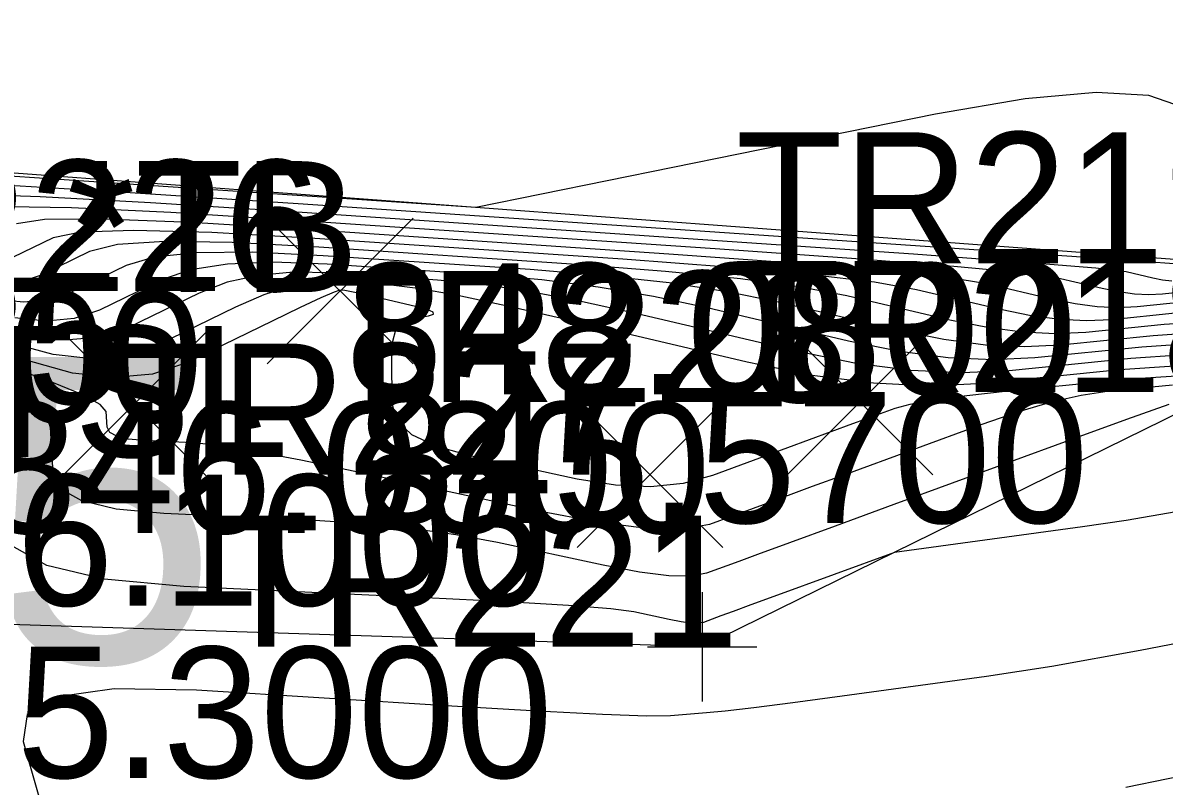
# Model space of a CAD drawing. Extents: x 1654928 to 1810050, y 486881 to 626330.
# Drawn here: x 1801319.88 to 1801330.33, y 489790.38 to 489797.37 of the extents above; entities that cross this region are included whole.
import ezdxf

# ---------------------------------------------------------------- set-up
doc = ezdxf.new("R2010")
doc.units = 0
for name, color, linetype in [('DT_X_Contour_Major', 7, 'Continuous'), ('DT_X_Contour_Minor', 7, 'Continuous'), ('SV_X_Random_Point', 7, 'Continuous'), ('SV_X_Shot_Marker', 7, 'Continuous'), ('SV_X_Text_Comment', 7, 'Continuous'), ('SV_X_Text_Elevation', 7, 'Continuous'), ('SV_X_Text_Name', 7, 'Continuous'), ('SV_X_Toe_of_Slope', 7, 'Continuous'), ('SV_X_Top_of_Bank', 7, 'Continuous')]:
    doc.layers.add(name, color=color, linetype=linetype)

msp = doc.modelspace()

# ---------------------------------------------------------------- linework, layer by layer
at = {"layer": 'DT_X_Contour_Major'}
for points in [[(1801338.583, 489795.469), (1801337.806, 489795.438), (1801336.74, 489795.389), (1801332.449, 489795.186), (1801331.681, 489795.151), (1801331.207, 489795.13), (1801331.028, 489795.125), (1801330.943, 489795.13), (1801330.885, 489795.132), (1801330.86, 489795.132), (1801330.839, 489795.13), (1801330.786, 489795.125), (1801330.765, 489795.124), (1801330.719, 489795.128), (1801330.694, 489795.133), (1801330.624, 489795.15), (1801330.382, 489795.17), (1801329.709, 489795.218), (1801327.071, 489795.4), (1801322.404, 489795.716), (1801320.867, 489795.818), (1801319.759, 489795.885)], [(1801330.621, 489794.631), (1801330.332, 489794.611), (1801329.617, 489794.539), (1801329.338, 489794.526), (1801329.037, 489794.541), (1801328.715, 489794.583), (1801328.372, 489794.652), (1801327.428, 489794.875), (1801327.007, 489794.955), (1801326.454, 489795.03), (1801325.769, 489795.098), (1801324.952, 489795.161), (1801322.595, 489795.321), (1801321.801, 489795.364), (1801321.186, 489795.371), (1801320.752, 489795.343), (1801320.496, 489795.28), (1801320.054, 489795.065), (1801319.878, 489795.005)], [(1801330.492, 489794.142), (1801330.021, 489794.112), (1801328.904, 489794), (1801328.525, 489793.958), (1801328.226, 489793.918), (1801328.006, 489793.88), (1801327.866, 489793.842), (1801327.6, 489793.745), (1801327.48, 489793.701), (1801326.885, 489793.482), (1801326.199, 489793.229), (1801325.929, 489793.156), (1801325.632, 489793.126), (1801325.309, 489793.14), (1801324.959, 489793.196), (1801323.991, 489793.405), (1801323.674, 489793.493), (1801323.447, 489793.602), (1801323.31, 489793.733), (1801323.265, 489793.884), (1801323.263, 489794.315), (1801323.272, 489794.458), (1801323.299, 489794.563), (1801323.343, 489794.631), (1801323.406, 489794.661), (1801323.598, 489794.692), (1801323.644, 489794.706), (1801323.64, 489794.724), (1801323.585, 489794.748), (1801323.479, 489794.776), (1801323.129, 489794.859), (1801322.924, 489794.906), (1801322.864, 489794.918), (1801322.832, 489794.923), (1801322.786, 489794.926), (1801322.734, 489794.909), (1801322.614, 489794.856), (1801322.424, 489794.768), (1801322.166, 489794.643), (1801321.384, 489794.262), (1801321.073, 489794.157), (1801320.724, 489794.125), (1801320.338, 489794.167), (1801319.915, 489794.284), (1801318.738, 489794.692)], [(1801329.981, 489790.376), (1801330.756, 489790.533)]]:
    msp.add_lwpolyline(points, dxfattribs=at)
at = {"layer": 'DT_X_Contour_Minor'}
for points in [[(1801338.617, 489797.09), (1801337.195, 489797.256), (1801336.644, 489797.283), (1801336.055, 489797.237), (1801335.43, 489797.12), (1801334.768, 489796.932), (1801332.954, 489796.334), (1801332.329, 489796.157), (1801331.817, 489796.074), (1801331.417, 489796.085), (1801331.129, 489796.191), (1801330.51, 489796.598), (1801330.194, 489796.709), (1801329.71, 489796.736), (1801329.06, 489796.678), (1801328.241, 489796.537), (1801324.032, 489795.682), (1801320.172, 489795.944), (1801319.447, 489795.993)], [(1801330.402, 489795.008), (1801330.318, 489795.019), (1801330.229, 489795.037), (1801329.985, 489795.095), (1801329.707, 489795.127), (1801329.058, 489795.181), (1801328.038, 489795.256), (1801326.647, 489795.352), (1801322.442, 489795.637), (1801321.054, 489795.727), (1801320.045, 489795.782), (1801319.413, 489795.803)], [(1801330.636, 489794.922), (1801330.318, 489794.891), (1801330.194, 489794.885), (1801330.061, 489794.891), (1801329.918, 489794.91), (1801329.765, 489794.941), (1801329.345, 489795.04), (1801329.032, 489795.084), (1801328.407, 489795.143), (1801327.471, 489795.216), (1801326.223, 489795.304), (1801322.48, 489795.558), (1801321.241, 489795.636), (1801320.33, 489795.679), (1801319.748, 489795.688)], [(1801330.535, 489794.819), (1801330.085, 489794.774), (1801329.909, 489794.765), (1801329.72, 489794.774), (1801329.517, 489794.801), (1801329.301, 489794.845), (1801328.706, 489794.985), (1801328.357, 489795.041), (1801327.756, 489795.105), (1801326.904, 489795.177), (1801325.799, 489795.257), (1801322.518, 489795.479), (1801321.428, 489795.545), (1801320.616, 489795.577), (1801320.082, 489795.573), (1801319.828, 489795.535)], [(1801330.434, 489794.715), (1801329.851, 489794.656), (1801329.623, 489794.646), (1801329.379, 489794.658), (1801329.116, 489794.692), (1801328.836, 489794.748), (1801328.067, 489794.93), (1801327.682, 489794.998), (1801327.105, 489795.067), (1801326.337, 489795.138), (1801325.376, 489795.209), (1801322.557, 489795.4), (1801321.614, 489795.454), (1801320.901, 489795.474), (1801320.417, 489795.458), (1801320.162, 489795.407), (1801319.789, 489795.225)], [(1801330.573, 489794.531), (1801330.231, 489794.507), (1801329.383, 489794.422), (1801329.052, 489794.407), (1801328.696, 489794.424), (1801328.315, 489794.474), (1801327.908, 489794.556), (1801326.788, 489794.82), (1801326.332, 489794.912), (1801325.803, 489794.992), (1801325.202, 489795.059), (1801324.528, 489795.114), (1801322.633, 489795.242), (1801321.988, 489795.273), (1801321.472, 489795.268), (1801321.086, 489795.228), (1801320.83, 489795.152), (1801320.32, 489794.904), (1801320.117, 489794.835), (1801319.89, 489794.815), (1801319.638, 489794.842)], [(1801330.525, 489794.431), (1801330.13, 489794.404), (1801329.149, 489794.305), (1801328.767, 489794.287), (1801328.355, 489794.307), (1801327.914, 489794.365), (1801327.443, 489794.46), (1801326.149, 489794.764), (1801325.657, 489794.869), (1801325.152, 489794.954), (1801324.635, 489795.02), (1801324.104, 489795.066), (1801322.671, 489795.163), (1801322.174, 489795.182), (1801321.757, 489795.165), (1801321.421, 489795.113), (1801321.164, 489795.025), (1801320.586, 489794.744), (1801320.356, 489794.666), (1801320.098, 489794.642), (1801319.813, 489794.673)], [(1801330.477, 489794.331), (1801330.028, 489794.3), (1801328.915, 489794.188), (1801328.481, 489794.168), (1801328.014, 489794.19), (1801327.513, 489794.255), (1801326.979, 489794.364), (1801325.51, 489794.709), (1801324.982, 489794.826), (1801324.501, 489794.916), (1801324.067, 489794.98), (1801323.68, 489795.018), (1801322.71, 489795.084), (1801322.361, 489795.091), (1801322.043, 489795.062), (1801321.755, 489794.998), (1801321.498, 489794.898), (1801320.852, 489794.583), (1801320.595, 489794.496), (1801320.307, 489794.47), (1801319.988, 489794.505), (1801319.639, 489794.601)], [(1801330.429, 489794.231), (1801329.927, 489794.196), (1801328.682, 489794.071), (1801328.196, 489794.048), (1801327.673, 489794.073), (1801327.112, 489794.146), (1801326.515, 489794.268), (1801324.871, 489794.654), (1801324.307, 489794.783), (1801323.851, 489794.879), (1801323.5, 489794.941), (1801323.256, 489794.971), (1801322.748, 489795.005), (1801322.548, 489795), (1801322.328, 489794.959), (1801322.09, 489794.883), (1801321.832, 489794.77), (1801321.118, 489794.423), (1801320.834, 489794.326), (1801320.515, 489794.297), (1801320.163, 489794.336), (1801319.777, 489794.442)], [(1801320.649, 489793.814), (1801320.594, 489793.879), (1801320.433, 489793.967), (1801320.166, 489794.079), (1801319.795, 489794.215)], [(1801320.137, 489793.673), (1801320.085, 489793.827), (1801319.947, 489793.973), (1801319.724, 489794.109)], [(1801330.409, 489794.057), (1801329.812, 489793.997), (1801329.572, 489793.961), (1801329.3, 489793.899), (1801328.998, 489793.811), (1801328.663, 489793.696), (1801327.4, 489793.233), (1801327.112, 489793.127), (1801326.662, 489792.961), (1801326.172, 489792.781), (1801325.935, 489792.738), (1801325.594, 489792.745), (1801325.147, 489792.801), (1801324.594, 489792.906), (1801322.981, 489793.253), (1801322.431, 489793.368), (1801321.991, 489793.452), (1801321.66, 489793.506), (1801321.439, 489793.529), (1801320.996, 489793.55), (1801320.85, 489793.563), (1801320.745, 489793.588), (1801320.681, 489793.624), (1801320.658, 489793.672), (1801320.649, 489793.814)], [(1801330.375, 489793.88), (1801329.989, 489793.742), (1801329.46, 489793.549), (1801327.859, 489792.962), (1801327.32, 489792.765), (1801326.903, 489792.612), (1801326.609, 489792.504), (1801326.438, 489792.441), (1801326.144, 489792.333), (1801326.002, 489792.307), (1801325.797, 489792.311), (1801325.529, 489792.345), (1801325.198, 489792.408), (1801324.23, 489792.616), (1801323.85, 489792.687), (1801323.436, 489792.745), (1801322.988, 489792.789), (1801322.507, 489792.819), (1801321.177, 489792.881), (1801320.74, 489792.922), (1801320.425, 489792.996), (1801320.232, 489793.105), (1801320.162, 489793.247), (1801320.137, 489793.673)], [(1801330.443, 489792.896), (1801329.984, 489792.818), (1801329.586, 489792.758), (1801327.863, 489792.525), (1801326.76, 489792.121), (1801326.549, 489792.043), (1801326.388, 489791.984), (1801326.276, 489791.943), (1801326.116, 489791.884), (1801326.069, 489791.876), (1801326.001, 489791.877), (1801325.911, 489791.888), (1801325.801, 489791.909), (1801325.478, 489791.979), (1801325.269, 489792.007), (1801324.881, 489792.037), (1801324.317, 489792.072), (1801323.574, 489792.109), (1801321.358, 489792.213), (1801320.629, 489792.28), (1801320.104, 489792.404), (1801319.783, 489792.585)], [(1801331.124, 489791.821), (1801330.112, 489791.625), (1801329.306, 489791.48), (1801328.707, 489791.388), (1801327.384, 489791.208), (1801326.934, 489791.148), (1801326.578, 489791.102), (1801326.314, 489791.071), (1801326.144, 489791.054), (1801325.814, 489791.027), (1801325.596, 489791.025), (1801325.19, 489791.039), (1801324.595, 489791.07), (1801323.813, 489791.117), (1801321.476, 489791.263), (1801320.72, 489791.275), (1801320.203, 489791.201), (1801319.925, 489791.04), (1801319.888, 489790.793), (1801320.107, 489790.019)]]:
    msp.add_lwpolyline(points, dxfattribs=at)
at = {"layer": 'SV_X_Random_Point'}
for p, q in [((1801322.123, 489794.251), (1801323.457, 489795.586)), ((1801322.123, 489795.586), (1801323.457, 489794.251)), ((1801320.239, 489793.217), (1801321.572, 489794.552)), ((1801320.239, 489794.552), (1801321.572, 489793.217)), ((1801326.881, 489793.234), (1801328.214, 489794.569)), ((1801326.881, 489794.569), (1801328.214, 489793.234)), ((1801324.959, 489792.57), (1801326.292, 489793.905)), ((1801324.959, 489793.905), (1801326.292, 489792.57))]:
    msp.add_line(p, q, dxfattribs=at)
at = {"layer": 'SV_X_Shot_Marker'}
for p, q in [((1801326.103, 489792.16), (1801326.103, 489791.16)), ((1801325.603, 489791.66), (1801326.603, 489791.66)), ((1801326.103, 489791.66), (1801326.103, 489791.66))]:
    msp.add_line(p, q, dxfattribs=at)
at = {"layer": 'SV_X_Toe_of_Slope'}
msp.add_lwpolyline([(1801412.543, 489809.732), (1801392.991, 489804.275), (1801388.448, 489803.512), (1801377.572, 489796.441), (1801374.044, 489792.616), (1801367.753, 489789.382), (1801359.258, 489788.44), (1801349.57, 489789.663), (1801346.148, 489791.559), (1801338.511, 489793.341), (1801330.855, 489793.994), (1801326.103, 489791.66), (1801319.382, 489791.876), (1801317.575, 489794.338), (1801316.785, 489794.599)], dxfattribs=at)
at = {"layer": 'SV_X_Top_of_Bank'}
msp.add_lwpolyline([(1801422.074, 489809.374), (1801419.071, 489811.095), (1801415.847, 489811.951), (1801411.348, 489810.567), (1801392.1, 489806.2), (1801386.944, 489805.19), (1801377.801, 489798.251), (1801372.871, 489798.042), (1801363.859, 489794.96), (1801356.721, 489793.409), (1801350.319, 489794.339), (1801339.193, 489795.613), (1801330.88, 489795.172), (1801318.326, 489796.108)], dxfattribs=at)

# ---------------------------------------------------------------- texts
at = {"layer": 'DT_X_Contour_Major'}
msp.add_text('845', height=2.8, dxfattribs=at).set_placement((1801315.423, 489791.515))
at = {"layer": 'SV_X_Text_Comment'}
for s, p in [('EL*TB', (1801318.326, 489794.908)), ('EL*TSL', (1801316.785, 489793.399))]:
    msp.add_text(s, height=1.2, dxfattribs=at).set_placement(p)
at = {"layer": 'SV_X_Text_Elevation'}
for s, p in [('848.0800', (1801322.839, 489793.972)), ('845.9800', (1801314.844, 489793.718)), ('845.5700', (1801322.947, 489792.794)), ('846.0800', (1801319.488, 489792.701)), ('846.1000', (1801318.039, 489792.037)), ('845.3000', (1801318.043, 489790.46))]:
    msp.add_text(s, height=1.2, dxfattribs=at).set_placement(p)
at = {"layer": 'SV_X_Text_Name'}
for s, p in [('TR219', (1801326.411, 489795.172)), ('TR226', (1801317.802, 489794.918)), ('TR218', (1801326.387, 489793.994)), ('TR225', (1801315.993, 489793.884)), ('TR228', (1801322.625, 489793.901)), ('TR227', (1801320.712, 489793.237)), ('TR221', (1801321.623, 489791.66))]:
    msp.add_text(s, height=1.2, dxfattribs=at).set_placement(p)

doc.saveas('drawing.dxf')
